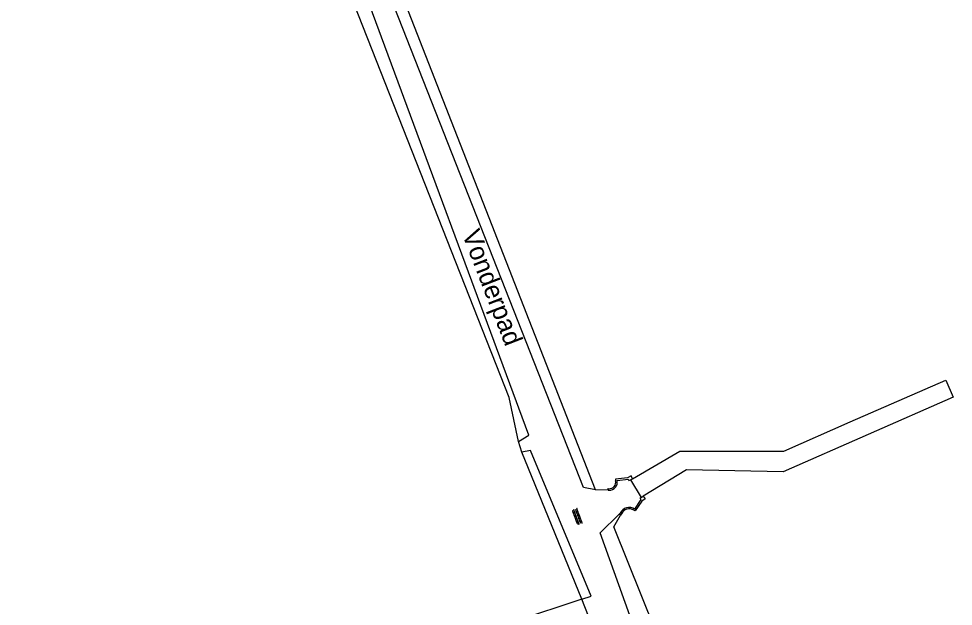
# Model space of a CAD drawing. Extents: x 126000 to 131009, y 393000 to 395500.
# Drawn here: x 129144.8 to 129270.4, y 395170.7 to 395249.7 of the extents above; entities that cross this region are included whole.
import ezdxf

# ---------------------------------------------------------------- set-up
doc = ezdxf.new("R2010")
doc.units = 0
for name, color, linetype in [('gg-afsc-draadraster', 7, 'Continuous'), ('gg-afsc-hekwerk', 7, 'Continuous'), ('gg-afsc-muur', 7, 'Continuous'), ('gg-anno-openbare ruimte label', 7, 'Continuous'), ('gg-knt-onverhard', 7, 'Continuous'), ('gt-symb-overige verharding', 7, 'Continuous')]:
    doc.layers.add(name, color=color, linetype=linetype)

# ---------------------------------------------------------------- blocks, each defined once
blk = doc.blocks.new('gt0-OVH')
at = {"layer": 'gt-symb-overige verharding'}
for points in [[(-0.97, 0.3), (-0.97, 0.31), (-0.96, 0.32), (-0.97, 0.33), (-0.97, 0.34), (-0.98, 0.35), (-0.99, 0.35), (-1, 0.36), (-1.01, 0.35), (-1.02, 0.35), (-1.03, 0.34), (-1.03, 0.33), (-1.04, 0.32), (-1.03, 0.31), (-1.03, 0.3), (-1.02, 0.29), (-1.01, 0.29), (-1, 0.28), (-0.99, 0.29), (-0.98, 0.29)], [(-0.87, 0.11), (-0.87, 0.12), (-0.86, 0.13), (-0.87, 0.14), (-0.87, 0.15), (-0.88, 0.16), (-0.89, 0.16), (-0.9, 0.16), (-0.91, 0.16), (-0.92, 0.16), (-0.93, 0.15), (-0.93, 0.14), (-0.94, 0.13), (-0.93, 0.12), (-0.93, 0.11), (-0.92, 0.1), (-0.91, 0.09), (-0.9, 0.09), (-0.89, 0.09), (-0.88, 0.1)], [(-0.77, 0.3), (-0.77, 0.31), (-0.76, 0.32), (-0.77, 0.33), (-0.77, 0.34), (-0.78, 0.35), (-0.79, 0.35), (-0.8, 0.36), (-0.81, 0.35), (-0.82, 0.35), (-0.83, 0.34), (-0.83, 0.33), (-0.84, 0.32), (-0.83, 0.31), (-0.83, 0.3), (-0.82, 0.29), (-0.81, 0.29), (-0.8, 0.28), (-0.79, 0.29), (-0.78, 0.29)], [(-0.67, 0.11), (-0.67, 0.12), (-0.66, 0.13), (-0.67, 0.14), (-0.67, 0.15), (-0.68, 0.16), (-0.69, 0.16), (-0.7, 0.16), (-0.71, 0.16), (-0.72, 0.16), (-0.73, 0.15), (-0.73, 0.14), (-0.74, 0.13), (-0.73, 0.12), (-0.73, 0.11), (-0.72, 0.1), (-0.71, 0.09), (-0.7, 0.09), (-0.69, 0.09), (-0.68, 0.1)], [(-0.57, 0.3), (-0.57, 0.31), (-0.56, 0.32), (-0.57, 0.33), (-0.57, 0.34), (-0.58, 0.35), (-0.59, 0.35), (-0.6, 0.36), (-0.61, 0.35), (-0.62, 0.35), (-0.63, 0.34), (-0.63, 0.33), (-0.64, 0.32), (-0.63, 0.31), (-0.63, 0.3), (-0.62, 0.29), (-0.61, 0.29), (-0.6, 0.28), (-0.59, 0.29), (-0.58, 0.29)], [(-0.47, 0.11), (-0.47, 0.12), (-0.46, 0.13), (-0.47, 0.14), (-0.47, 0.15), (-0.48, 0.16), (-0.49, 0.16), (-0.5, 0.16), (-0.51, 0.16), (-0.52, 0.16), (-0.53, 0.15), (-0.53, 0.14), (-0.54, 0.13), (-0.53, 0.12), (-0.53, 0.11), (-0.52, 0.1), (-0.51, 0.09), (-0.5, 0.09), (-0.49, 0.09), (-0.48, 0.1)], [(-0.37, 0.3), (-0.37, 0.31), (-0.36, 0.32), (-0.37, 0.33), (-0.37, 0.34), (-0.38, 0.35), (-0.39, 0.35), (-0.4, 0.36), (-0.41, 0.35), (-0.42, 0.35), (-0.43, 0.34), (-0.43, 0.33), (-0.44, 0.32), (-0.43, 0.31), (-0.43, 0.3), (-0.42, 0.29), (-0.41, 0.29), (-0.4, 0.28), (-0.39, 0.29), (-0.38, 0.29)], [(-0.27, 0.11), (-0.27, 0.12), (-0.26, 0.13), (-0.27, 0.14), (-0.27, 0.15), (-0.28, 0.16), (-0.29, 0.16), (-0.3, 0.16), (-0.31, 0.16), (-0.32, 0.16), (-0.33, 0.15), (-0.33, 0.14), (-0.34, 0.13), (-0.33, 0.12), (-0.33, 0.11), (-0.32, 0.1), (-0.31, 0.09), (-0.3, 0.09), (-0.29, 0.09), (-0.28, 0.1)], [(-0.17, 0.3), (-0.17, 0.31), (-0.16, 0.32), (-0.17, 0.33), (-0.17, 0.34), (-0.18, 0.35), (-0.19, 0.35), (-0.2, 0.36), (-0.21, 0.35), (-0.22, 0.35), (-0.23, 0.34), (-0.23, 0.33), (-0.24, 0.32), (-0.23, 0.31), (-0.23, 0.3), (-0.22, 0.29), (-0.21, 0.29), (-0.2, 0.28), (-0.19, 0.29), (-0.18, 0.29)], [(-0.07, 0.11), (-0.07, 0.12), (-0.06, 0.13), (-0.07, 0.14), (-0.07, 0.15), (-0.08, 0.16), (-0.09, 0.16), (-0.1, 0.16), (-0.11, 0.16), (-0.12, 0.16), (-0.13, 0.15), (-0.13, 0.14), (-0.14, 0.13), (-0.13, 0.12), (-0.13, 0.11), (-0.12, 0.1), (-0.11, 0.09), (-0.1, 0.09), (-0.09, 0.09), (-0.08, 0.1)], [(0.03, 0.3), (0.03, 0.31), (0.04, 0.32), (0.03, 0.33), (0.03, 0.34), (0.02, 0.35), (0.01, 0.35), (0, 0.36), (-0.01, 0.35), (-0.02, 0.35), (-0.03, 0.34), (-0.03, 0.33), (-0.04, 0.32), (-0.03, 0.31), (-0.03, 0.3), (-0.02, 0.29), (-0.01, 0.29), (0, 0.28), (0.01, 0.29), (0.02, 0.29)], [(0.13, 0.11), (0.13, 0.12), (0.14, 0.13), (0.13, 0.14), (0.13, 0.15), (0.12, 0.16), (0.11, 0.16), (0.1, 0.16), (0.09, 0.16), (0.08, 0.16), (0.07, 0.15), (0.07, 0.14), (0.06, 0.13), (0.07, 0.12), (0.07, 0.11), (0.08, 0.1), (0.09, 0.09), (0.1, 0.09), (0.11, 0.09), (0.12, 0.1)], [(0.23, 0.3), (0.23, 0.31), (0.24, 0.32), (0.23, 0.33), (0.23, 0.34), (0.22, 0.35), (0.21, 0.35), (0.2, 0.36), (0.19, 0.35), (0.18, 0.35), (0.17, 0.34), (0.17, 0.33), (0.16, 0.32), (0.17, 0.31), (0.17, 0.3), (0.18, 0.29), (0.19, 0.29), (0.2, 0.28), (0.21, 0.29), (0.22, 0.29)], [(0.33, 0.11), (0.33, 0.12), (0.34, 0.13), (0.33, 0.14), (0.33, 0.15), (0.32, 0.16), (0.31, 0.16), (0.3, 0.16), (0.29, 0.16), (0.28, 0.16), (0.27, 0.15), (0.27, 0.14), (0.26, 0.13), (0.27, 0.12), (0.27, 0.11), (0.28, 0.1), (0.29, 0.09), (0.3, 0.09), (0.31, 0.09), (0.32, 0.1)], [(0.43, 0.3), (0.43, 0.31), (0.44, 0.32), (0.43, 0.33), (0.43, 0.34), (0.42, 0.35), (0.41, 0.35), (0.4, 0.36), (0.39, 0.35), (0.38, 0.35), (0.37, 0.34), (0.37, 0.33), (0.36, 0.32), (0.37, 0.31), (0.37, 0.3), (0.38, 0.29), (0.39, 0.29), (0.4, 0.28), (0.41, 0.29), (0.42, 0.29)], [(0.53, 0.11), (0.53, 0.12), (0.54, 0.13), (0.53, 0.14), (0.53, 0.15), (0.52, 0.16), (0.51, 0.16), (0.5, 0.16), (0.49, 0.16), (0.48, 0.16), (0.47, 0.15), (0.47, 0.14), (0.46, 0.13), (0.47, 0.12), (0.47, 0.11), (0.48, 0.1), (0.49, 0.09), (0.5, 0.09), (0.51, 0.09), (0.52, 0.1)], [(0.63, 0.3), (0.63, 0.31), (0.64, 0.32), (0.63, 0.33), (0.63, 0.34), (0.62, 0.35), (0.61, 0.35), (0.6, 0.36), (0.59, 0.35), (0.58, 0.35), (0.57, 0.34), (0.57, 0.33), (0.56, 0.32), (0.57, 0.31), (0.57, 0.3), (0.58, 0.29), (0.59, 0.29), (0.6, 0.28), (0.61, 0.29), (0.62, 0.29)], [(0.73, 0.11), (0.73, 0.12), (0.74, 0.13), (0.73, 0.14), (0.73, 0.15), (0.72, 0.16), (0.71, 0.16), (0.7, 0.16), (0.69, 0.16), (0.68, 0.16), (0.67, 0.15), (0.67, 0.14), (0.66, 0.13), (0.67, 0.12), (0.67, 0.11), (0.68, 0.1), (0.69, 0.09), (0.7, 0.09), (0.71, 0.09), (0.72, 0.1)], [(0.83, 0.3), (0.83, 0.31), (0.84, 0.32), (0.83, 0.33), (0.83, 0.34), (0.82, 0.35), (0.81, 0.35), (0.8, 0.36), (0.79, 0.35), (0.78, 0.35), (0.77, 0.34), (0.77, 0.33), (0.76, 0.32), (0.77, 0.31), (0.77, 0.3), (0.78, 0.29), (0.79, 0.29), (0.8, 0.28), (0.81, 0.29), (0.82, 0.29)], [(0.93, 0.11), (0.93, 0.12), (0.94, 0.13), (0.93, 0.14), (0.93, 0.15), (0.92, 0.16), (0.91, 0.16), (0.9, 0.16), (0.89, 0.16), (0.88, 0.16), (0.87, 0.15), (0.87, 0.14), (0.86, 0.13), (0.87, 0.12), (0.87, 0.11), (0.88, 0.1), (0.89, 0.09), (0.9, 0.09), (0.91, 0.09), (0.92, 0.1)], [(1.03, 0.3), (1.03, 0.31), (1.04, 0.32), (1.03, 0.33), (1.03, 0.34), (1.02, 0.35), (1.01, 0.35), (1, 0.36), (0.99, 0.35), (0.98, 0.35), (0.97, 0.34), (0.97, 0.33), (0.96, 0.32), (0.97, 0.31), (0.97, 0.3), (0.98, 0.29), (0.99, 0.29), (1, 0.28), (1.01, 0.29), (1.02, 0.29)], [(-0.97, -0.14), (-0.97, -0.13), (-0.96, -0.12), (-0.97, -0.11), (-0.97, -0.1), (-0.98, -0.09), (-0.99, -0.09), (-1, -0.08), (-1.01, -0.09), (-1.02, -0.09), (-1.03, -0.1), (-1.03, -0.11), (-1.04, -0.12), (-1.03, -0.13), (-1.03, -0.14), (-1.02, -0.15), (-1.01, -0.15), (-1, -0.16), (-0.99, -0.15), (-0.98, -0.15)], [(-0.87, -0.33), (-0.87, -0.32), (-0.86, -0.31), (-0.87, -0.3), (-0.87, -0.29), (-0.88, -0.28), (-0.89, -0.28), (-0.9, -0.28), (-0.91, -0.28), (-0.92, -0.28), (-0.93, -0.29), (-0.93, -0.3), (-0.94, -0.31), (-0.93, -0.32), (-0.93, -0.33), (-0.92, -0.34), (-0.91, -0.35), (-0.9, -0.35), (-0.89, -0.35), (-0.88, -0.34)], [(-0.77, -0.14), (-0.77, -0.13), (-0.76, -0.12), (-0.77, -0.11), (-0.77, -0.1), (-0.78, -0.09), (-0.79, -0.09), (-0.8, -0.08), (-0.81, -0.09), (-0.82, -0.09), (-0.83, -0.1), (-0.83, -0.11), (-0.84, -0.12), (-0.83, -0.13), (-0.83, -0.14), (-0.82, -0.15), (-0.81, -0.15), (-0.8, -0.16), (-0.79, -0.15), (-0.78, -0.15)], [(-0.67, -0.33), (-0.67, -0.32), (-0.66, -0.31), (-0.67, -0.3), (-0.67, -0.29), (-0.68, -0.28), (-0.69, -0.28), (-0.7, -0.28), (-0.71, -0.28), (-0.72, -0.28), (-0.73, -0.29), (-0.73, -0.3), (-0.74, -0.31), (-0.73, -0.32), (-0.73, -0.33), (-0.72, -0.34), (-0.71, -0.35), (-0.7, -0.35), (-0.69, -0.35), (-0.68, -0.34)], [(-0.57, -0.14), (-0.57, -0.13), (-0.56, -0.12), (-0.57, -0.11), (-0.57, -0.1), (-0.58, -0.09), (-0.59, -0.09), (-0.6, -0.08), (-0.61, -0.09), (-0.62, -0.09), (-0.63, -0.1), (-0.63, -0.11), (-0.64, -0.12), (-0.63, -0.13), (-0.63, -0.14), (-0.62, -0.15), (-0.61, -0.15), (-0.6, -0.16), (-0.59, -0.15), (-0.58, -0.15)], [(-0.47, -0.33), (-0.47, -0.32), (-0.46, -0.31), (-0.47, -0.3), (-0.47, -0.29), (-0.48, -0.28), (-0.49, -0.28), (-0.5, -0.28), (-0.51, -0.28), (-0.52, -0.28), (-0.53, -0.29), (-0.53, -0.3), (-0.54, -0.31), (-0.53, -0.32), (-0.53, -0.33), (-0.52, -0.34), (-0.51, -0.35), (-0.5, -0.35), (-0.49, -0.35), (-0.48, -0.34)], [(-0.37, -0.14), (-0.37, -0.13), (-0.36, -0.12), (-0.37, -0.11), (-0.37, -0.1), (-0.38, -0.09), (-0.39, -0.09), (-0.4, -0.08), (-0.41, -0.09), (-0.42, -0.09), (-0.43, -0.1), (-0.43, -0.11), (-0.44, -0.12), (-0.43, -0.13), (-0.43, -0.14), (-0.42, -0.15), (-0.41, -0.15), (-0.4, -0.16), (-0.39, -0.15), (-0.38, -0.15)], [(-0.27, -0.33), (-0.27, -0.32), (-0.26, -0.31), (-0.27, -0.3), (-0.27, -0.29), (-0.28, -0.28), (-0.29, -0.28), (-0.3, -0.28), (-0.31, -0.28), (-0.32, -0.28), (-0.33, -0.29), (-0.33, -0.3), (-0.34, -0.31), (-0.33, -0.32), (-0.33, -0.33), (-0.32, -0.34), (-0.31, -0.35), (-0.3, -0.35), (-0.29, -0.35), (-0.28, -0.34)], [(-0.17, -0.14), (-0.17, -0.13), (-0.16, -0.12), (-0.17, -0.11), (-0.17, -0.1), (-0.18, -0.09), (-0.19, -0.09), (-0.2, -0.08), (-0.21, -0.09), (-0.22, -0.09), (-0.23, -0.1), (-0.23, -0.11), (-0.24, -0.12), (-0.23, -0.13), (-0.23, -0.14), (-0.22, -0.15), (-0.21, -0.15), (-0.2, -0.16), (-0.19, -0.15), (-0.18, -0.15)], [(-0.07, -0.33), (-0.07, -0.32), (-0.06, -0.31), (-0.07, -0.3), (-0.07, -0.29), (-0.08, -0.28), (-0.09, -0.28), (-0.1, -0.28), (-0.11, -0.28), (-0.12, -0.28), (-0.13, -0.29), (-0.13, -0.3), (-0.14, -0.31), (-0.13, -0.32), (-0.13, -0.33), (-0.12, -0.34), (-0.11, -0.35), (-0.1, -0.35), (-0.09, -0.35), (-0.08, -0.34)], [(0.03, -0.14), (0.03, -0.13), (0.04, -0.12), (0.03, -0.11), (0.03, -0.1), (0.02, -0.09), (0.01, -0.09), (0, -0.08), (-0.01, -0.09), (-0.02, -0.09), (-0.03, -0.1), (-0.03, -0.11), (-0.04, -0.12), (-0.03, -0.13), (-0.03, -0.14), (-0.02, -0.15), (-0.01, -0.15), (0, -0.16), (0.01, -0.15), (0.02, -0.15)], [(0.13, -0.33), (0.13, -0.32), (0.14, -0.31), (0.13, -0.3), (0.13, -0.29), (0.12, -0.28), (0.11, -0.28), (0.1, -0.28), (0.09, -0.28), (0.08, -0.28), (0.07, -0.29), (0.07, -0.3), (0.06, -0.31), (0.07, -0.32), (0.07, -0.33), (0.08, -0.34), (0.09, -0.35), (0.1, -0.35), (0.11, -0.35), (0.12, -0.34)], [(0.23, -0.14), (0.23, -0.13), (0.24, -0.12), (0.23, -0.11), (0.23, -0.1), (0.22, -0.09), (0.21, -0.09), (0.2, -0.08), (0.19, -0.09), (0.18, -0.09), (0.17, -0.1), (0.17, -0.11), (0.16, -0.12), (0.17, -0.13), (0.17, -0.14), (0.18, -0.15), (0.19, -0.15), (0.2, -0.16), (0.21, -0.15), (0.22, -0.15)], [(0.33, -0.33), (0.33, -0.32), (0.34, -0.31), (0.33, -0.3), (0.33, -0.29), (0.32, -0.28), (0.31, -0.28), (0.3, -0.28), (0.29, -0.28), (0.28, -0.28), (0.27, -0.29), (0.27, -0.3), (0.26, -0.31), (0.27, -0.32), (0.27, -0.33), (0.28, -0.34), (0.29, -0.35), (0.3, -0.35), (0.31, -0.35), (0.32, -0.34)], [(0.43, -0.14), (0.43, -0.13), (0.44, -0.12), (0.43, -0.11), (0.43, -0.1), (0.42, -0.09), (0.41, -0.09), (0.4, -0.08), (0.39, -0.09), (0.38, -0.09), (0.37, -0.1), (0.37, -0.11), (0.36, -0.12), (0.37, -0.13), (0.37, -0.14), (0.38, -0.15), (0.39, -0.15), (0.4, -0.16), (0.41, -0.15), (0.42, -0.15)], [(0.53, -0.33), (0.53, -0.32), (0.54, -0.31), (0.53, -0.3), (0.53, -0.29), (0.52, -0.28), (0.51, -0.28), (0.5, -0.28), (0.49, -0.28), (0.48, -0.28), (0.47, -0.29), (0.47, -0.3), (0.46, -0.31), (0.47, -0.32), (0.47, -0.33), (0.48, -0.34), (0.49, -0.35), (0.5, -0.35), (0.51, -0.35), (0.52, -0.34)], [(0.63, -0.14), (0.63, -0.13), (0.64, -0.12), (0.63, -0.11), (0.63, -0.1), (0.62, -0.09), (0.61, -0.09), (0.6, -0.08), (0.59, -0.09), (0.58, -0.09), (0.57, -0.1), (0.57, -0.11), (0.56, -0.12), (0.57, -0.13), (0.57, -0.14), (0.58, -0.15), (0.59, -0.15), (0.6, -0.16), (0.61, -0.15), (0.62, -0.15)], [(0.73, -0.33), (0.73, -0.32), (0.74, -0.31), (0.73, -0.3), (0.73, -0.29), (0.72, -0.28), (0.71, -0.28), (0.7, -0.28), (0.69, -0.28), (0.68, -0.28), (0.67, -0.29), (0.67, -0.3), (0.66, -0.31), (0.67, -0.32), (0.67, -0.33), (0.68, -0.34), (0.69, -0.35), (0.7, -0.35), (0.71, -0.35), (0.72, -0.34)], [(0.83, -0.14), (0.83, -0.13), (0.84, -0.12), (0.83, -0.11), (0.83, -0.1), (0.82, -0.09), (0.81, -0.09), (0.8, -0.08), (0.79, -0.09), (0.78, -0.09), (0.77, -0.1), (0.77, -0.11), (0.76, -0.12), (0.77, -0.13), (0.77, -0.14), (0.78, -0.15), (0.79, -0.15), (0.8, -0.16), (0.81, -0.15), (0.82, -0.15)], [(0.93, -0.33), (0.93, -0.32), (0.94, -0.31), (0.93, -0.3), (0.93, -0.29), (0.92, -0.28), (0.91, -0.28), (0.9, -0.28), (0.89, -0.28), (0.88, -0.28), (0.87, -0.29), (0.87, -0.3), (0.86, -0.31), (0.87, -0.32), (0.87, -0.33), (0.88, -0.34), (0.89, -0.35), (0.9, -0.35), (0.91, -0.35), (0.92, -0.34)], [(1.03, -0.14), (1.03, -0.13), (1.04, -0.12), (1.03, -0.11), (1.03, -0.1), (1.02, -0.09), (1.01, -0.09), (1, -0.08), (0.99, -0.09), (0.98, -0.09), (0.97, -0.1), (0.97, -0.11), (0.96, -0.12), (0.97, -0.13), (0.97, -0.14), (0.98, -0.15), (0.99, -0.15), (1, -0.16), (1.01, -0.15), (1.02, -0.15)]]:
    blk.add_lwpolyline(points, close=True, dxfattribs=at)

msp = doc.modelspace()

# ---------------------------------------------------------------- linework, layer by layer
at = {"layer": 'gg-afsc-draadraster'}
for p, q in [((129220.46, 395171.6), (129212.38, 395191.37)), ((129222.29, 395186.33), (129223.99, 395186.34))]:
    msp.add_line(p, q, dxfattribs=at)
for points in [[(129211.95, 395192.8), (129210.68, 395198.73), (129180.93, 395274.29), (129169.67, 395303.07)], [(129222.29, 395186.33), (129197.58, 395249.58), (129178.43, 395298.36)], [(129246.05, 395119.9), (129245.37, 395126.05), (129244.45, 395129.55), (129242.4, 395136.4), (129241.45, 395139.75), (129224.75, 395181.32), (129225.64, 395182.9)]]:
    msp.add_lwpolyline(points, dxfattribs=at)
at = {"layer": 'gg-afsc-hekwerk'}
for p, q in [((129212.38, 395191.37), (129211.95, 395192.8)), ((129226.98, 395187.65), (129228.43, 395185.29)), ((129221.35, 395169.33), (129220.46, 395171.6))]:
    msp.add_line(p, q, dxfattribs=at)
at = {"layer": 'gg-afsc-muur'}
for p, q in [((129226.98, 395187.65), (129227.28, 395187.79)), ((129228.43, 395185.29), (129228.72, 395185.48)), ((129225.49, 395183.04), (129225.62, 395183.19)), ((129225.64, 395182.9), (129225.49, 395183.04)), ((129225.78, 395183.08), (129225.64, 395182.9))]:
    msp.add_line(p, q, dxfattribs=at)
for points in [[(129227.28, 395187.79), (129227.08, 395188.19), (129226.59, 395187.94), (129224.96, 395187.74), (129224.98, 395187.54)], [(129225.2, 395187.57), (129226.69, 395187.74), (129226.78, 395187.55), (129226.98, 395187.65)], [(129223.99, 395186.34), (129223.97, 395186.45), (129224.06, 395186.47)], [(129223.99, 395186.34), (129224, 395186.25), (129224.1, 395186.26)], [(129228.72, 395185.48), (129228.96, 395185.11), (129228.51, 395184.81), (129227.61, 395183.47), (129227.45, 395183.58)], [(129228.43, 395185.29), (129228.27, 395185.18), (129228.37, 395185.02), (129227.55, 395183.73)]]:
    msp.add_lwpolyline(points, dxfattribs=at)
for centre, radius, start, end in [((129224.15, 395187.32), 0.858, 264.1147, 14.5768), ((129224.15, 395187.34), 1.07, 267.4582, 12.4401), ((129226.82, 395182.62), 1.33, 56.7714, 154.6872), ((129226.83, 395182.61), 1.15, 57.3045, 156.0815)]:
    msp.add_arc(centre, radius, start, end, dxfattribs=at)
at = {"layer": 'gg-knt-onverhard'}
msp.add_line((129220.46, 395171.6), (129211.56, 395168.65), dxfattribs=at)
for points in [[(129222.29, 395186.33), (129220.67, 395186.61), (129194.75, 395252.61), (129186.52, 395276.21), (129171.2, 395313.91), (129162.4, 395335.4), (129146.62, 395372.48), (129135.86, 395398.47), (129124.92, 395421.9), (129126.15, 395423.15)], [(129211.95, 395192.8), (129213.33, 395193.67), (129191.88, 395251.67), (129183.42, 395275.24), (129168.43, 395313.07), (129159.64, 395334.35), (129145.33, 395368.23)], [(129227.28, 395187.79), (129233.61, 395191.53), (129241.71, 395191.53), (129247.59, 395191.53), (129256.5, 395195.44), (129269.36, 395201.07), (129270.37, 395198.75), (129247.52, 395188.73), (129234.51, 395188.98), (129228.72, 395185.48)], [(129220.46, 395171.6), (129221.73, 395172.03), (129213.57, 395191.58), (129212.38, 395191.37)], [(129246.05, 395119.9), (129244.03, 395120.54), (129242.95, 395126.6), (129240.25, 395134.2), (129235.26, 395146.36), (129228.81, 395164.16), (129222.94, 395180.54), (129225.49, 395183.04)]]:
    msp.add_lwpolyline(points, dxfattribs=at)

# ---------------------------------------------------------------- block references
at = {"layer": 'gt-symb-overige verharding', "rotation": -69.8260550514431}
msp.add_blockref('gt0-OVH', (129219.83, 395182.71), dxfattribs=at)

# ---------------------------------------------------------------- texts
at = {"layer": 'gg-anno-openbare ruimte label'}
msp.add_text('Vonderpad', height=2.5, rotation=291.1, dxfattribs=at).set_placement((129204.33, 395220.72))

doc.saveas('drawing.dxf')
